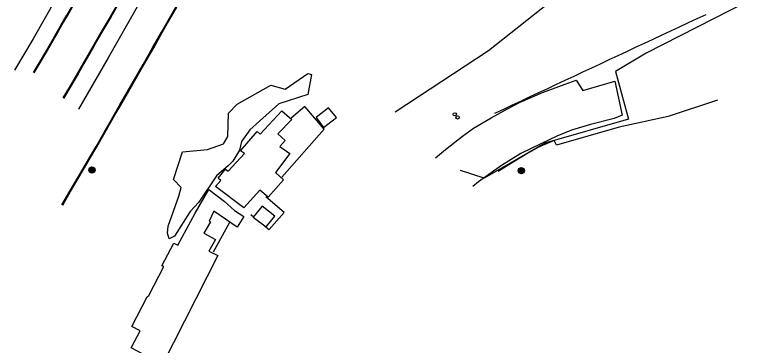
# Model space of a CAD drawing. Extents: x 368532 to 392481, y 10654822 to 10676899.
# Drawn here: x 374368.9 to 374819.8, y 10670588.8 to 10670792 of the extents above; entities that cross this region are included whole.
import ezdxf

# ---------------------------------------------------------------- set-up
doc = ezdxf.new("R2010")
doc.units = 0
for name, color, linetype in [('p_Catenary', 7, 'Continuous'), ('p_road - paved curb', 7, 'Continuous'), ('p_road paint stripe', 7, 'Continuous'), ('p_structure building', 7, 'Continuous'), ('p_structure constr area', 7, 'Continuous'), ('p_structure fence', 7, 'Continuous'), ('p_utility general pole', 7, 'Continuous'), ('p_utility guy anchor', 7, 'Continuous'), ('p_veg woods', 7, 'Continuous')]:
    doc.layers.add(name, color=color, linetype=linetype)

msp = doc.modelspace()

# ---------------------------------------------------------------- linework, layer by layer
at = {"layer": 'p_Catenary'}
msp.add_lwpolyline([(374664.5, 10670731.46), (374669.91, 10670733.99), (374675.32, 10670736.52), (374680.73, 10670739.05), (374686.14, 10670741.58), (374691.55, 10670744.11), (374696.96, 10670746.63), (374702.37, 10670749.16), (374707.78, 10670751.69), (374713.19, 10670754.22), (374718.6, 10670756.75), (374724.01, 10670759.28), (374729.42, 10670761.81), (374734.83, 10670764.34), (374740.24, 10670766.86), (374745.65, 10670769.39), (374751.06, 10670771.92), (374756.47, 10670774.45), (374761.88, 10670776.98), (374767.29, 10670779.51), (374772.7, 10670782.04), (374778.11, 10670784.57), (374783.53, 10670787.09), (374788.94, 10670789.62), (374794.35, 10670792.15)], dxfattribs=at)
at = {"layer": 'p_road - paved curb'}
for p, q in [((374434.49, 10670802.75), (374427.63, 10670790.72)), ((374434.79, 10670802.57), (374427.93, 10670790.54)), ((374401.09, 10670791.52), (374404.17, 10670796.88)), ((374401.39, 10670791.35), (374404.47, 10670796.71)), ((374461.95, 10670785.4), (374468.48, 10670796.82)), ((374462.25, 10670785.23), (374468.78, 10670796.64)), ((374397.9, 10670786.04), (374401.09, 10670791.52)), ((374398.2, 10670785.86), (374401.39, 10670791.35)), ((374427.63, 10670790.72), (374422.83, 10670782.42)), ((374427.93, 10670790.54), (374423.13, 10670782.25)), ((374394.6, 10670780.26), (374397.9, 10670786.04)), ((374394.9, 10670780.08), (374398.2, 10670785.86)), ((374422.83, 10670782.42), (374417.02, 10670772.36)), ((374459.42, 10670781.09), (374461.95, 10670785.4)), ((374459.72, 10670780.91), (374462.25, 10670785.23)), ((374391.42, 10670774.74), (374394.6, 10670780.26)), ((374391.72, 10670774.56), (374394.9, 10670780.08)), ((374423.13, 10670782.25), (374417.32, 10670772.19)), ((374454.17, 10670771.84), (374459.42, 10670781.09)), ((374454.47, 10670771.66), (374459.72, 10670780.91)), ((374388.14, 10670769.05), (374391.42, 10670774.74)), ((374388.44, 10670768.88), (374391.72, 10670774.56)), ((374384.34, 10670762.55), (374388.14, 10670769.05)), ((374384.64, 10670762.38), (374388.44, 10670768.88)), ((374417.02, 10670772.36), (374411.71, 10670763.23)), ((374417.32, 10670772.19), (374412.01, 10670763.06)), ((374448.15, 10670761.37), (374454.17, 10670771.84)), ((374448.45, 10670761.19), (374454.47, 10670771.66)), ((374380.67, 10670756.4), (374384.34, 10670762.55)), ((374380.97, 10670756.22), (374384.64, 10670762.38)), ((374411.71, 10670763.23), (374407.49, 10670755.94)), ((374412.01, 10670763.06), (374407.79, 10670755.77)), ((374433.86, 10670736.48), (374448.15, 10670761.37)), ((374434.16, 10670736.3), (374448.45, 10670761.19)), ((374407.49, 10670755.94), (374403.04, 10670748.33)), ((374407.79, 10670755.77), (374403.34, 10670748.16)), ((374707.58, 10670749.23), (374714.38, 10670751.71)), ((374714.38, 10670751.71), (374718.59, 10670745.32)), ((374718.59, 10670745.32), (374738.2, 10670751.17)), ((374738.2, 10670751.17), (374742.86, 10670730.19)), ((374403.04, 10670748.33), (374398.62, 10670740.79)), ((374403.34, 10670748.16), (374398.92, 10670740.62)), ((374693.71, 10670744.09), (374707.58, 10670749.23)), ((374680.08, 10670738.1), (374693.71, 10670744.09)), ((374672.26, 10670734.14), (374680.08, 10670738.1)), ((374430.52, 10670730.71), (374433.86, 10670736.48)), ((374430.82, 10670730.54), (374434.16, 10670736.3)), ((374662.2, 10670728.65), (374672.26, 10670734.14)), ((374424.3, 10670719.98), (374430.52, 10670730.71)), ((374424.6, 10670719.8), (374430.82, 10670730.54)), ((374651.3, 10670722.26), (374662.2, 10670728.65)), ((374737.77, 10670728.24), (374723.2, 10670724.57)), ((374742.86, 10670730.19), (374737.77, 10670728.24)), ((374723.2, 10670724.57), (374711.64, 10670720.97)), ((374419.15, 10670710.96), (374424.3, 10670719.98)), ((374419.45, 10670710.79), (374424.6, 10670719.8)), ((374644.51, 10670717.21), (374651.3, 10670722.26)), ((374711.64, 10670720.97), (374702.62, 10670717.2)), ((374634.08, 10670709.1), (374644.51, 10670717.21)), ((374702.62, 10670717.2), (374692.71, 10670712.56)), ((374415.3, 10670704.37), (374419.15, 10670710.96)), ((374415.6, 10670704.2), (374419.45, 10670710.79)), ((374692.71, 10670712.56), (374680.38, 10670706.56)), ((374627.82, 10670703.92), (374634.08, 10670709.1)), ((374680.38, 10670706.56), (374668.42, 10670699.25)), ((374411.54, 10670697.93), (374415.3, 10670704.37)), ((374411.84, 10670697.76), (374415.6, 10670704.2)), ((374407.71, 10670691.36), (374411.54, 10670697.93)), ((374408.01, 10670691.19), (374411.84, 10670697.76)), ((374668.42, 10670699.25), (374654.44, 10670689.24)), ((374403.07, 10670683.45), (374407.71, 10670691.36)), ((374403.37, 10670683.28), (374408.01, 10670691.19)), ((374654.44, 10670689.24), (374650.89, 10670686.42)), ((374398.17, 10670675.1), (374403.07, 10670683.45)), ((374398.47, 10670674.93), (374403.37, 10670683.28))]:
    msp.add_line(p, q, dxfattribs=at)
for points in [[(374452.6, 10670833.33), (374447.73, 10670824.96), (374443.8, 10670818.1), (374439.65, 10670810.8), (374434.92, 10670802.5), (374428.06, 10670790.47), (374423.26, 10670782.17), (374417.45, 10670772.11), (374412.14, 10670762.98), (374407.92, 10670755.69), (374403.47, 10670748.08), (374399.05, 10670740.54)], [(374380.54, 10670756.48), (374384.21, 10670762.63), (374388.01, 10670769.13), (374391.29, 10670774.81), (374394.47, 10670780.33), (374397.77, 10670786.11), (374400.96, 10670791.6), (374404.04, 10670796.96)], [(374398.04, 10670675.18), (374402.94, 10670683.53), (374407.58, 10670691.44), (374411.41, 10670698.01), (374415.17, 10670704.45), (374419.02, 10670711.04), (374424.17, 10670720.05), (374430.39, 10670730.79), (374433.73, 10670736.55), (374448.02, 10670761.44), (374454.04, 10670771.91), (374459.29, 10670781.16), (374461.82, 10670785.48), (374468.35, 10670796.89)]]:
    msp.add_lwpolyline(points, dxfattribs=at)
at = {"layer": 'p_road paint stripe'}
for p, q in [((374399.7, 10670811.37), (374380.22, 10670777.19)), ((374445.22, 10670798.15), (374426.47, 10670765.42)), ((374380.22, 10670777.19), (374368.91, 10670757.86)), ((374426.47, 10670765.42), (374408.18, 10670733.98))]:
    msp.add_line(p, q, dxfattribs=at)
at = {"layer": 'p_structure building'}
for points in [[(374492.56, 10670686.36), (374495.8, 10670689.98), (374494.24, 10670691.5), (374498.61, 10670696.94), (374500.4, 10670695.72), (374510.32, 10670706.56), (374507.96, 10670708.21), (374518.12, 10670720.21), (374519.98, 10670718.46), (374533.27, 10670732.93), (374539.47, 10670727.6), (374530.85, 10670718.64), (374535.3, 10670714.62), (374532.06, 10670711), (374538.29, 10670706.56), (374529.51, 10670694.98), (374534.45, 10670690.45), (374524.84, 10670679.77), (374519.88, 10670684.15), (374509.93, 10670673.16)], [(374558.94, 10670722.56), (374566.9, 10670728.75), (374562.07, 10670734.8), (374554.43, 10670728.76)], [(374440.97, 10670600.38), (374450.53, 10670618.59), (374451.42, 10670619.36), (374460.67, 10670637.17), (374459.5, 10670637.7), (374466.91, 10670651.49), (374469.43, 10670650.32), (374480.04, 10670670.02), (374488.35, 10670684.57), (374497.8, 10670677.39), (374504.17, 10670671.56), (374509.97, 10670667.89), (374505.75, 10670661.33), (374491.5, 10670671.13), (374488.51, 10670665.14), (374489.38, 10670664.72), (374485.35, 10670657.7), (374492.52, 10670653.89), (374488.47, 10670646.6), (374493.85, 10670644), (374459.82, 10670577.04), (374440.67, 10670587.31), (374446.12, 10670597.6)], [(374529.04, 10670668.16), (374521.3, 10670674.24), (374515.75, 10670667.55), (374523.66, 10670661.6)]]:
    msp.add_lwpolyline(points, close=True, dxfattribs=at)
at = {"layer": 'p_structure constr area'}
for p, q in [((374660.59, 10670770.02), (374697.85, 10670799.5)), ((374819.79, 10670800.03), (374757.57, 10670768.27)), ((374603.05, 10670732.19), (374660.59, 10670770.02)), ((374757.57, 10670768.27), (374738.57, 10670757.01)), ((374738.57, 10670757.01), (374746.59, 10670727.75)), ((374746.59, 10670727.75), (374695.23, 10670712.96)), ((374695.23, 10670712.96), (374657.89, 10670691.44)), ((374657.89, 10670691.44), (374643.2, 10670696.1))]:
    msp.add_line(p, q, dxfattribs=at)
at = {"layer": 'p_structure fence'}
for p, q in [((374801.42, 10670739.34), (374771.11, 10670729.3)), ((374547.38, 10670735.57), (374538.97, 10670728.42)), ((374559.32, 10670721.62), (374547.38, 10670735.57)), ((374771.11, 10670729.3), (374740.92, 10670722.86)), ((374533.3, 10670692.05), (374559.32, 10670721.62)), ((374740.92, 10670722.86), (374702.45, 10670711.77)), ((374700.97, 10670714.72), (374690.94, 10670710.31)), ((374702.45, 10670711.77), (374700.97, 10670714.72)), ((374690.94, 10670710.31), (374684.16, 10670706.34)), ((374684.16, 10670706.34), (374674.59, 10670700.64)), ((374674.59, 10670700.64), (374666.5, 10670695.6)), ((374534.81, 10670670.32), (374523.44, 10670680.05)), ((374525.58, 10670660.03), (374534.81, 10670670.32)), ((374514.26, 10670669.08), (374515.92, 10670667.75)), ((374491.24, 10670646.23), (374501.36, 10670664.35)), ((374522.76, 10670662.28), (374525.58, 10670660.03))]:
    msp.add_line(p, q, dxfattribs=at)
at = {"layer": 'p_utility general pole'}
for centre, radius in [((374416.46, 10670696.47), 1.9), ((374416.46, 10670696.47), 1.44), ((374416.46, 10670696.47), 0.973), ((374416.46, 10670696.47), 0.539), ((374416.46, 10670696.47), 0.192), ((374680.66, 10670696.09), 1.9), ((374680.66, 10670696.09), 1.44), ((374680.66, 10670696.09), 0.973), ((374680.66, 10670696.09), 0.539), ((374680.66, 10670696.09), 0.192)]:
    msp.add_circle(centre, radius, dxfattribs=at)
at = {"layer": 'p_utility guy anchor'}
for centre in [(374639.74, 10670730.72), (374641.48, 10670728.82)]:
    msp.add_circle(centre, 1, dxfattribs=at)
at = {"layer": 'p_veg woods'}
for points in [[(374482.3, 10670676.82), (374476.82, 10670671.01), (374467.18, 10670655.82), (374463.9, 10670654.24), (374462.91, 10670657.71), (374463.34, 10670662.08), (374470.03, 10670680.46), (374471.44, 10670685.81), (374466.58, 10670690.61), (374472.17, 10670707.73), (374487.57, 10670709.16), (374497.39, 10670712.68), (374500.07, 10670717.18), (374500.56, 10670731.44), (374505.91, 10670736.88), (374526.62, 10670748.72), (374535.38, 10670746.17), (374549.28, 10670755.86), (374551.67, 10670755.1), (374549.31, 10670743), (374531.52, 10670737.26), (374513.64, 10670721.14), (374508.46, 10670714.05), (374507.34, 10670708.6), (374503.27, 10670702.02), (374500.6, 10670699.24), (374493.09, 10670692.91)], [(374493.09, 10670692.91), (374482.3, 10670676.82)]]:
    msp.add_lwpolyline(points, dxfattribs=at)

doc.saveas('drawing.dxf')
